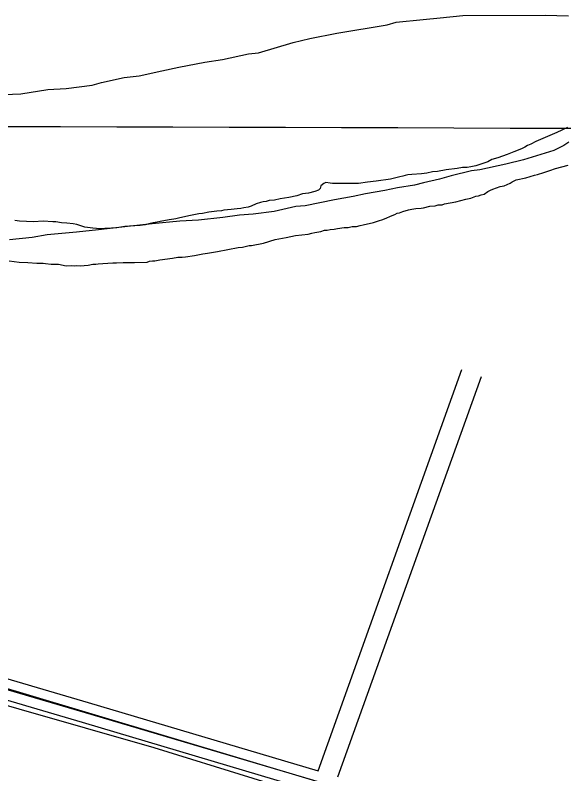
# Model space of a CAD drawing. Extents: x 3161665 to 3199565, y 885729 to 911164.
# Drawn here: x 3167627 to 3168424, y 896313 to 897414 of the extents above; entities that cross this region are included whole.
import ezdxf

# ---------------------------------------------------------------- set-up
doc = ezdxf.new("R2010")
doc.units = 0
for name, color, linetype in [('V-GRID-MAJR', 7, 'Continuous'), ('V-ROAD-CNTR', 7, 'Continuous'), ('V-SITE-VEGE', 7, 'Continuous'), ('V-TOPO-SHOR', 7, 'Continuous')]:
    doc.layers.add(name, color=color, linetype=linetype)

msp = doc.modelspace()

# ---------------------------------------------------------------- linework, layer by layer
at = {"layer": 'V-GRID-MAJR'}
msp.add_spline([(3165896.843, 897258.21), (3171121.2120000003, 897241.873), (3176345.5840000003, 897226.295), (3181569.957, 897211.478), (3186794.333, 897197.42), (3192018.711, 897184.122), (3197243.091, 897171.584), (3197243.092, 897171.584)], degree=3, dxfattribs=at)
at = {"layer": 'V-ROAD-CNTR'}
for points in [[(3165893.8881754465, 896972.8150266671), (3165955.930051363, 896954.2240638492), (3166362.4402383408, 896830.5363112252), (3166800.279362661, 896694.7145828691), (3167240.4264823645, 896561.2348498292), (3167732.8584974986, 896416.5571391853), (3168066.7498297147, 896317.2003378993)], [(3165893.838175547, 896957.171057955), (3165951.594060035, 896939.8640925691), (3166358.035247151, 896816.1973399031), (3166795.8803714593, 896680.373611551), (3167236.135490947, 896546.8618785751), (3167728.6055060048, 896402.173167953), (3168094.485774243, 896293.297385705), (3168516.317930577, 896171.2766297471), (3168851.377260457, 896076.0408202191)], [(3165893.7881756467, 896941.5270892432), (3165947.2580687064, 896925.504121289), (3166353.6302559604, 896801.858368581), (3166791.481380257, 896666.032640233), (3167231.844499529, 896532.4889073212), (3167724.3525145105, 896387.789196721), (3168052.247858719, 896290.2163918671)], [(3168066.7498297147, 896317.2003378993), (3168275.6534119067, 896899.861172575)], [(3168095.5397721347, 896308.6073550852), (3168303.893355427, 896889.7361928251)]]:
    msp.add_lwpolyline(points, dxfattribs=at)
at = {"layer": 'V-SITE-VEGE'}
for p, q in [((3168180.395, 897404.0379999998), (3168219.4360000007, 897407.7899999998)), ((3168219.4360000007, 897407.7899999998), (3168243.836, 897410.2869999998)), ((3168243.836, 897410.2869999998), (3168276.7760000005, 897414.0219999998)), ((3168276.7760000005, 897414.0219999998), (3168396.365, 897414.3009999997)), ((3168396.365, 897414.3009999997), (3168430.534, 897413.1579999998)), ((3168093.7910000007, 897387.9759999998), (3168166.981, 897400.3479999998)), ((3168166.981, 897400.3479999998), (3168180.395, 897404.0380000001)), ((3168054.758, 897380.5639999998), (3168093.7910000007, 897387.9759999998)), ((3167980.3710000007, 897359.6479999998), (3168030.3690000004, 897374.4079999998)), ((3168030.3690000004, 897374.4079999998), (3168054.758, 897380.5639999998)), ((3167927.9220000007, 897349.764), (3167965.7300000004, 897358.3949999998)), ((3167965.7300000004, 897358.3949999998), (3167980.3710000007, 897359.6479999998)), ((3167864.4910000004, 897338.6359999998), (3167902.303000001, 897346.0449999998)), ((3167902.303000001, 897346.0449999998), (3167927.9220000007, 897349.764)), ((3167807.165, 897326.2999999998), (3167840.097, 897333.6979999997)), ((3167840.097, 897333.6979999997), (3167864.4910000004, 897338.6359999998)), ((3167752.2770000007, 897316.4129999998), (3167785.207, 897323.8079999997)), ((3167785.207, 897323.8079999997), (3167807.165, 897326.2999999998)), ((3167701.0440000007, 897307.7519999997), (3167738.8600000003, 897312.7199999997)), ((3167738.8600000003, 897312.7199999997), (3167752.2770000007, 897316.4129999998)), ((3167610.7620000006, 897299.0029999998), (3167635.166, 897300.2789999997)), ((3167635.166, 897300.2789999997), (3167674.2010000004, 897306.4699999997)), ((3167674.2010000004, 897306.4699999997), (3167701.0440000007, 897307.7519999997)), ((3168423.644, 897225.2169999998), (3168409.017, 897217.8629999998)), ((3168430.953, 897230.1159999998), (3168423.6440000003, 897225.2169999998)), ((3168409.017, 897217.8629999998), (3168365.1180000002, 897204.3379999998)), ((3168339.5060000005, 897198.1779999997), (3168301.698, 897189.5469999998)), ((3168365.1180000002, 897204.3379999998), (3168339.5060000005, 897198.1779999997)), ((3168289.498, 897188.3), (3168260.228, 897180.911)), ((3168301.698, 897189.5469999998), (3168289.498, 897188.3)), ((3168260.228, 897180.911), (3168243.1560000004, 897175.9899999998)), ((3168206.566, 897167.363), (3168182.171, 897163.6459999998)), ((3168219.9810000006, 897171.0559999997), (3168206.566, 897167.3629999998)), ((3168243.1560000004, 897175.9899999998), (3168219.9810000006, 897171.0559999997)), ((3168135.818, 897154.9979999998), (3168117.523, 897151.2949999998)), ((3168163.874000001, 897159.943), (3168135.818, 897154.9979999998)), ((3168182.171, 897163.6459999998), (3168163.874000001, 897159.943)), ((3168090.688, 897146.353), (3168047.9980000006, 897137.71)), ((3168117.523, 897151.2949999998), (3168090.688, 897146.3529999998)), ((3168034.577, 897136.4589999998), (3168002.866, 897129.0659999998)), ((3168047.9980000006, 897137.7099999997), (3168034.577, 897136.4589999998)), ((3167952.848, 897124.0689999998), (3167928.4500000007, 897120.3499999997)), ((3167972.367, 897125.3339999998), (3167952.848, 897124.0689999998)), ((3168002.866, 897129.0659999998), (3167972.367, 897125.3339999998)), ((3167825.966, 897111.5739999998), (3167794.2470000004, 897107.8379999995)), ((3167866.2260000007, 897115.3279999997), (3167825.966, 897111.5739999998)), ((3167893.071, 897116.6099999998), (3167866.2260000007, 897115.3279999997)), ((3167928.4500000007, 897120.3499999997), (3167893.071, 897116.6099999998)), ((3167716.1690000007, 897099.1199999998), (3167673.468, 897095.3579999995)), ((3167747.886, 897102.8509999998), (3167716.1690000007, 897099.1199999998)), ((3167794.2470000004, 897107.8379999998), (3167747.886, 897102.8509999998)), ((3167651.509, 897091.6469999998), (3167618.571, 897087.9089999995)), ((3167673.468, 897095.3579999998), (3167651.509, 897091.6469999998))]:
    msp.add_line(p, q, dxfattribs=at)
at = {"layer": 'V-TOPO-SHOR'}
for points in [[(3168428.946000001, 897251.3329999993), (3168413.459000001, 897243.9109999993), (3168382.856000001, 897230.8879999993), (3168375.797000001, 897226.9789999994), (3168370.916000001, 897224.9699999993), (3168366.953000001, 897222.5449999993), (3168362.091000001, 897220.0829999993), (3168350.977000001, 897216.0049999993), (3168341.214000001, 897211.9829999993), (3168327.865000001, 897207.3589999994), (3168318.946000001, 897204.7269999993), (3168313.220000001, 897201.3249999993), (3168295.853000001, 897195.6319999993), (3168288.699000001, 897193.9749999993), (3168283.311000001, 897193.2969999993), (3168276.5530000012, 897193.0149999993), (3168268.930000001, 897191.7899999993), (3168252.761000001, 897189.7559999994), (3168240.219000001, 897187.4239999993), (3168233.029000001, 897186.6699999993), (3168224.521000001, 897184.9599999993), (3168216.898000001, 897183.7349999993), (3168202.929000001, 897183.1469999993), (3168197.0900000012, 897182.4509999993), (3168193.072000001, 897181.3799999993), (3168189.937000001, 897180.7959999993), (3168185.468000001, 897179.7069999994), (3168172.080000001, 897175.9829999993), (3168150.975000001, 897173.2899999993), (3168138.395000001, 897171.8589999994), (3168125.384000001, 897169.9579999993), (3168114.998000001, 897169.9729999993), (3168108.690000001, 897169.7079999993), (3168091.526000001, 897169.8909999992), (3168087.471000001, 897169.7189999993), (3168084.278000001, 897170.4889999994), (3168077.913000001, 897171.5739999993), (3168075.267000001, 897170.1099999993), (3168070.892000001, 897166.7649999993), (3168069.711000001, 897162.6529999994), (3168067.552000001, 897160.3059999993), (3168062.219000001, 897158.2739999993), (3168052.831000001, 897156.0749999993), (3168044.307000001, 897154.8129999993), (3168035.841000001, 897152.1999999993), (3168024.219000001, 897149.4559999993), (3168011.656000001, 897147.5739999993), (3168003.601000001, 897145.8799999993), (3167995.958000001, 897145.1079999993), (3167991.492000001, 897144.0159999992), (3167987.002000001, 897143.3769999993), (3167982.984000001, 897142.3039999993), (3167976.752000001, 897140.2379999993), (3167969.656000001, 897137.2289999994), (3167965.205000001, 897135.6889999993), (3167958.934000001, 897134.5219999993), (3167954.466000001, 897133.4319999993), (3167949.059000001, 897133.2049999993), (3167940.533000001, 897131.9429999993)], [(3168116.278000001, 897107.2749999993), (3168122.588000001, 897107.5409999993), (3168127.940000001, 897109.1199999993), (3168132.427000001, 897109.7589999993), (3168147.166000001, 897113.5399999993), (3168156.083000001, 897116.1719999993), (3168159.200000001, 897117.2059999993), (3168165.416000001, 897119.7249999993), (3168172.062000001, 897122.7129999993), (3168178.296000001, 897124.7789999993), (3168181.824000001, 897126.7329999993), (3168184.960000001, 897127.3169999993), (3168189.8400000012, 897129.3279999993), (3168197.858000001, 897131.9229999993), (3168202.798000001, 897132.5799999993), (3168208.616000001, 897133.7269999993), (3168216.278000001, 897134.0509999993), (3168219.864000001, 897134.6529999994), (3168229.252000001, 897136.8519999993), (3168236.895000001, 897137.6239999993), (3168241.364000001, 897138.7159999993), (3168246.771000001, 897138.9429999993), (3168250.320000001, 897140.4469999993), (3168266.898000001, 897143.3999999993), (3168281.187000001, 897147.1619999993), (3168288.791000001, 897148.8349999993), (3168295.906000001, 897151.3909999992), (3168299.492000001, 897151.9929999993), (3168303.492000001, 897153.5169999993), (3168307.961000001, 897154.6059999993), (3168313.218000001, 897158.4379999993), (3168317.197000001, 897160.4119999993), (3168320.746000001, 897161.9159999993), (3168330.978000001, 897165.5059999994), (3168336.799000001, 897166.6529999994), (3168345.660000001, 897170.6359999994), (3168348.738000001, 897172.5709999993), (3168354.504000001, 897175.0699999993), (3168368.379000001, 897177.9129999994), (3168380.845000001, 897182.0479999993), (3168385.314000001, 897183.1369999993), (3168394.683000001, 897185.7889999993), (3168403.131000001, 897188.8509999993), (3168411.600000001, 897191.4639999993), (3168429.886000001, 897196.7479999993)], [(3167940.533000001, 897131.9429999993), (3167935.1240000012, 897131.7159999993), (3167929.736000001, 897131.0379999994), (3167926.619000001, 897130.0039999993), (3167919.861000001, 897129.7189999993), (3167908.181000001, 897128.3259999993), (3167898.774000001, 897126.5769999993), (3167893.384000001, 897125.8999999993), (3167879.058000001, 897123.0409999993), (3167863.850000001, 897119.6919999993), (3167860.282000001, 897118.6389999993), (3167857.149000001, 897118.0559999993), (3167850.407000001, 897117.3229999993), (3167837.433000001, 897114.5189999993), (3167832.946000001, 897113.8799999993), (3167827.123000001, 897112.7329999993), (3167823.1070000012, 897111.6599999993), (3167815.503000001, 897109.9869999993), (3167808.331000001, 897108.7819999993), (3167793.008000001, 897108.1369999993), (3167786.268000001, 897107.4019999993), (3167774.606000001, 897105.5589999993), (3167766.945000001, 897105.2369999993), (3167762.908000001, 897104.6169999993), (3167757.030000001, 897104.8199999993), (3167750.290000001, 897104.0859999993), (3167739.418000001, 897104.9829999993), (3167728.057000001, 897106.7629999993), (3167722.122000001, 897108.3199999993), (3167716.619000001, 897110.3449999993), (3167711.155000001, 897111.4689999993), (3167702.087000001, 897112.4419999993), (3167694.386000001, 897113.0239999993), (3167685.750000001, 897114.4659999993), (3167681.693000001, 897114.2959999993), (3167667.666000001, 897115.0599999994), (3167653.696000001, 897114.4739999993), (3167633.341000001, 897115.4219999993), (3167626.542000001, 897116.0409999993)], [(3167618.170000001, 897057.4509999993), (3167632.686000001, 897055.8049999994), (3167645.343000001, 897055.4339999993), (3167658.487000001, 897054.1809999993), (3167667.518000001, 897054.1089999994), (3167671.143000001, 897053.8099999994), (3167679.311000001, 897052.7979999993), (3167689.694000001, 897052.7839999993), (3167701.075000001, 897050.5539999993), (3167708.736000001, 897050.8749999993), (3167713.260000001, 897050.6129999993), (3167716.416000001, 897050.7459999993), (3167721.391000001, 897050.5019999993), (3167732.639000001, 897051.4279999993), (3167739.813000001, 897052.6319999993), (3167743.868000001, 897052.8019999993), (3167747.454000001, 897053.4039999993), (3167754.214000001, 897053.6869999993), (3167768.616000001, 897054.7459999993), (3167774.041000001, 897054.5229999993), (3167783.486000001, 897055.3709999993), (3167800.198000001, 897055.1699999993), (3167818.675000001, 897055.9459999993), (3167821.792000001, 897056.9799999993), (3167826.279000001, 897057.6189999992), (3167829.886000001, 897057.7709999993), (3167837.058000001, 897058.9749999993), (3167855.459000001, 897061.5529999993), (3167863.082000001, 897062.7779999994), (3167869.392000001, 897063.0419999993), (3167874.330000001, 897063.7019999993), (3167887.3400000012, 897065.6019999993), (3167899.434000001, 897067.9169999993), (3167906.174000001, 897068.6519999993), (3167915.130000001, 897070.3819999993), (3167920.518000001, 897071.0599999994), (3167950.523000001, 897076.8359999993), (3167956.813000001, 897077.5499999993), (3167966.651000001, 897079.7699999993), (3167970.258000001, 897079.9219999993), (3167987.719000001, 897083.3649999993), (3168004.654000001, 897088.5889999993), (3168020.333000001, 897091.5049999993), (3168033.756000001, 897094.3279999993), (3168043.183000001, 897095.6259999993), (3168052.1780000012, 897096.4549999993), (3168057.527000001, 897098.0339999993), (3168062.016000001, 897098.6759999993), (3168070.522000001, 897100.3879999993), (3168076.324000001, 897101.9849999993), (3168079.9280000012, 897102.1369999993), (3168084.397000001, 897103.2259999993), (3168090.254000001, 897103.4739999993), (3168094.723000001, 897104.5639999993), (3168104.601000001, 897105.8819999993), (3168110.460000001, 897106.1279999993), (3168116.278000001, 897107.2749999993)], [(3166891.6212957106, 896651.5235304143), (3167256.21972907, 896543.2856214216), (3167633.1211521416, 896431.6632790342), (3168177.7780931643, 896268.1922110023), (3168744.8076845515, 896100.195445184), (3169036.6999242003, 896008.9043030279)], [(3167329.99822295, 896250.4709715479), (3167300.0598394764, 896376.9984614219), (3167281.1601820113, 896434.1156314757), (3167253.307528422, 896491.2524814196), (3167227.653764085, 896530.4784191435), (3167531.848993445, 896435.8028435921), (3167828.2324910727, 896351.2166085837), (3168115.653152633, 896262.1735554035)]]:
    msp.add_lwpolyline(points, dxfattribs=at)

doc.saveas('drawing.dxf')
